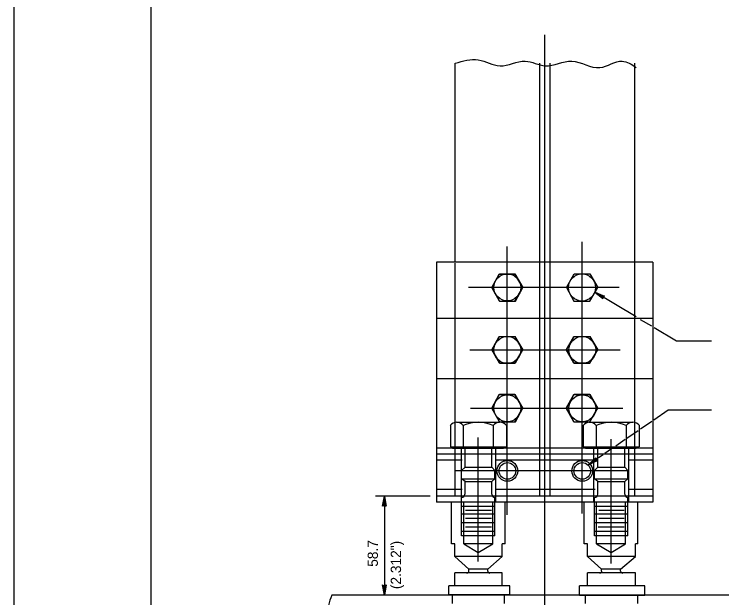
# Model space of a CAD drawing. Extents: x 637580 to 641008, y 294594 to 295782.
# Drawn here: x 637580.3 to 637787.5, y 294775.6 to 294946.5 of the extents above; entities that cross this region are included whole.
import ezdxf

# ---------------------------------------------------------------- set-up
doc = ezdxf.new("R2010")
doc.units = 0
for name, color, linetype in [('1', 7, 'Continuous'), ('2', 7, 'Continuous'), ('3', 7, 'Continuous'), ('PLT-BNDY', 7, 'Continuous')]:
    doc.layers.add(name, color=color, linetype=linetype)

# ---------------------------------------------------------------- blocks, each defined once
blk = doc.blocks.new('RARROW')
at = {"layer": '3'}
blk.add_lwpolyline([(-2.2695, 0.285), (-2.184875, 0.12075), (0, 0), (-2.2695, 0.285), (-2.38575, 0.384625), (0, 0), (-2.183125, -0.108), (-2.262875, -0.2705), (0, 0), (-2.38575, -0.379125), (-2.262875, -0.2705)], dxfattribs=at)

msp = doc.modelspace()

# ---------------------------------------------------------------- linework, layer by layer
at = {"layer": '1'}
msp.add_line((637620.31, 295172.63), (637620.31, 294608.63), dxfattribs=at)
at = {"layer": '2'}
for p, q in [((637735.69, 294688.38), (637735.69, 294940.5)), ((637709.44, 294873.88), (637709.44, 294932.13)), ((637734.19, 294805.38), (637734.19, 294932.13)), ((637737.19, 294805.38), (637737.19, 294932.13)), ((637762.06, 294873.63), (637762.06, 294932.13)), ((637746.56, 294800.25), (637746.56, 294879.88)), ((637724.69, 294799.88), (637724.69, 294878.5)), ((637767.31, 294873.88), (637703.94, 294873.88)), ((637703.94, 294873.88), (637703.94, 294805.38)), ((637709.44, 294805.38), (637709.44, 294873.63)), ((637762.06, 294857.96), (637762.06, 294873.63)), ((637767.31, 294873.88), (637767.31, 294805.38)), ((637720.19, 294866.5), (637722.44, 294870.5)), ((637720.19, 294866.5), (637722.31, 294870.38)), ((637722.31, 294870.38), (637726.94, 294870.38)), ((637722.44, 294870.5), (637726.94, 294870.5)), ((637726.94, 294870.5), (637729.19, 294866.5)), ((637729.19, 294866.5), (637726.94, 294870.38)), ((637742.06, 294866.5), (637744.31, 294870.5)), ((637744.31, 294870.5), (637748.81, 294870.5)), ((637748.81, 294870.5), (637751.19, 294866.5)), ((637757.44, 294866.5), (637713.31, 294866.5)), ((637720.19, 294866.5), (637722.44, 294862.5)), ((637722.44, 294862.5), (637720.19, 294866.5)), ((637724.69, 294866.5), (637724.69, 294866.5)), ((637724.69, 294866.5), (637724.69, 294866.5)), ((637724.69, 294866.5), (637724.69, 294866.5)), ((637726.94, 294862.5), (637729.19, 294866.5)), ((637727.06, 294862.5), (637729.19, 294866.5)), ((637742.06, 294866.5), (637744.19, 294862.5)), ((637746.56, 294866.5), (637746.56, 294866.5)), ((637746.56, 294866.5), (637746.56, 294866.5)), ((637746.56, 294866.5), (637746.56, 294866.5)), ((637748.81, 294862.5), (637751.19, 294866.5)), ((637748.81, 294862.5), (637751.19, 294866.5)), ((637762.39, 294857.83), (637750.33, 294865.06)), ((637722.44, 294862.5), (637727.06, 294862.5)), ((637722.44, 294862.5), (637726.94, 294862.5)), ((637744.19, 294862.5), (637748.81, 294862.5)), ((637767.31, 294857.38), (637703.94, 294857.38)), ((637762.06, 294805.38), (637762.06, 294857.89)), ((637766.96, 294855.09), (637763.72, 294857.03)), ((637774.19, 294850.75), (637767.71, 294854.64)), ((637720.19, 294848.25), (637722.44, 294852.13)), ((637720.19, 294848.25), (637722.31, 294852.13)), ((637722.31, 294852.13), (637726.94, 294852.13)), ((637722.44, 294852.13), (637726.94, 294852.13)), ((637726.94, 294852.13), (637729.19, 294848.25)), ((637729.19, 294848.25), (637726.94, 294852.13)), ((637741.94, 294848.25), (637744.19, 294852.13)), ((637742.06, 294848.25), (637744.31, 294852.13)), ((637744.19, 294852.13), (637748.81, 294852.13)), ((637744.31, 294852.13), (637748.81, 294852.13)), ((637748.81, 294852.13), (637751.19, 294848.25)), ((637751.19, 294848.25), (637748.81, 294852.13)), ((637784.46, 294850.75), (637774.19, 294850.75)), ((637757.69, 294848.13), (637713.69, 294848.13)), ((637720.19, 294848.25), (637722.44, 294844.38)), ((637722.44, 294844.25), (637720.19, 294848.25)), ((637724.69, 294848.13), (637724.69, 294848.13)), ((637724.69, 294848.13), (637724.69, 294848.13)), ((637724.69, 294848.13), (637724.69, 294848.13)), ((637726.94, 294844.25), (637729.19, 294848.25)), ((637727.06, 294844.38), (637729.19, 294848.25)), ((637744.19, 294844.25), (637741.94, 294848.25)), ((637742.06, 294848.25), (637744.19, 294844.38)), ((637746.56, 294848.13), (637746.56, 294848.13)), ((637746.56, 294848.13), (637746.56, 294848.13)), ((637746.56, 294848.13), (637746.56, 294848.13)), ((637748.81, 294844.38), (637751.19, 294848.25)), ((637748.81, 294844.25), (637751.19, 294848.25)), ((637722.44, 294844.38), (637727.06, 294844.38)), ((637722.44, 294844.25), (637726.94, 294844.25)), ((637744.19, 294844.38), (637748.81, 294844.38)), ((637744.19, 294844.25), (637748.81, 294844.25)), ((637767.31, 294839.75), (637703.94, 294839.75)), ((637720.19, 294831), (637722.44, 294835.25)), ((637720.19, 294831.13), (637722.31, 294835.13)), ((637722.31, 294835.13), (637726.94, 294835.13)), ((637722.44, 294835.25), (637726.94, 294835.25)), ((637726.94, 294835.25), (637729.19, 294831.13)), ((637729.19, 294831.13), (637726.94, 294835.13)), ((637741.94, 294831.13), (637744.19, 294835.13)), ((637742.06, 294831), (637744.31, 294835.25)), ((637744.19, 294835.13), (637748.81, 294835.13)), ((637744.31, 294835.25), (637748.81, 294835.25)), ((637748.81, 294835.25), (637751.19, 294831.13)), ((637751.19, 294831.13), (637748.81, 294835.13)), ((637758.56, 294831), (637713.94, 294831)), ((637722.44, 294827.13), (637720.19, 294831.13)), ((637720.19, 294831), (637722.44, 294827.13)), ((637724.69, 294831), (637724.69, 294831)), ((637724.69, 294831), (637724.69, 294831)), ((637724.69, 294831), (637724.69, 294831)), ((637726.94, 294827.13), (637729.19, 294831.13)), ((637727.06, 294827.13), (637729.19, 294831.13)), ((637744.19, 294827.13), (637741.94, 294831.13)), ((637742.06, 294831), (637744.19, 294827.13)), ((637746.56, 294831), (637746.56, 294831)), ((637746.56, 294831), (637746.56, 294831)), ((637746.56, 294831), (637746.56, 294831)), ((637748.81, 294827.13), (637751.19, 294831.13)), ((637748.81, 294827.13), (637751.19, 294831.13)), ((637771.79, 294830.51), (637767.61, 294827.65)), ((637784.46, 294830.51), (637771.79, 294830.51)), ((637708.06, 294826.13), (637708.06, 294826.13)), ((637708.06, 294826.13), (637708.06, 294819.75)), ((637709.81, 294827), (637709.81, 294827)), ((637709.81, 294827), (637711.81, 294827)), ((637711.81, 294827), (637720.56, 294827)), ((637711.81, 294826.13), (637711.81, 294819.75)), ((637711.81, 294826.13), (637711.81, 294826.13)), ((637716.19, 294827), (637716.19, 294827)), ((637720.56, 294827), (637722.44, 294827)), ((637720.56, 294826.13), (637720.56, 294819.75)), ((637720.56, 294826.13), (637720.56, 294826.13)), ((637722.44, 294827.13), (637727.06, 294827.13)), ((637722.44, 294827.13), (637726.94, 294827.13)), ((637722.44, 294827), (637722.44, 294827)), ((637724.44, 294826.13), (637724.44, 294826.13)), ((637724.44, 294826.13), (637724.44, 294819.75)), ((637744.19, 294827.13), (637748.81, 294827.13)), ((637744.19, 294827.13), (637748.81, 294827.13)), ((637746.94, 294826.13), (637746.94, 294826.13)), ((637746.94, 294826.13), (637746.94, 294819.75)), ((637748.69, 294827), (637748.69, 294827)), ((637748.69, 294827), (637750.69, 294827)), ((637750.69, 294827), (637759.44, 294827)), ((637750.69, 294826.13), (637750.69, 294819.75)), ((637750.69, 294826.13), (637750.69, 294826.13)), ((637755.06, 294827), (637755.06, 294827)), ((637759.44, 294827), (637761.44, 294827)), ((637759.44, 294826.13), (637759.44, 294819.75)), ((637759.44, 294826.13), (637759.44, 294826.13)), ((637761.44, 294827), (637761.44, 294827)), ((637763.31, 294826.13), (637763.31, 294826.13)), ((637763.31, 294826.13), (637763.31, 294819.75)), ((637766.98, 294827.21), (637763.65, 294824.94)), ((637763, 294824.48), (637759.65, 294822.19)), ((637716.19, 294786.25), (637716.19, 294822.5)), ((637755.06, 294785.63), (637755.06, 294822)), ((637759.23, 294821.9), (637756.44, 294819.99)), ((637708.06, 294819.75), (637724.44, 294819.75)), ((637708.69, 294819.38), (637708.56, 294819.75)), ((637712.31, 294813.88), (637712.31, 294819.75)), ((637720.19, 294813.88), (637720.19, 294819.75)), ((637723.56, 294819.38), (637723.56, 294819.75)), ((637746.94, 294819.75), (637763.31, 294819.75)), ((637747.56, 294819.38), (637747.44, 294819.75)), ((637751.19, 294813.88), (637751.19, 294819.75)), ((637759.06, 294813.88), (637759.06, 294819.75)), ((637762.44, 294819.38), (637762.56, 294819.75)), ((637711.44, 294819.38), (637703.94, 294819.38)), ((637767.31, 294817.63), (637703.94, 294817.63)), ((637708.69, 294819.38), (637723.56, 294819.38)), ((637711.19, 294819.38), (637711.19, 294803.63)), ((637716.19, 294819.38), (637716.19, 294819.38)), ((637716.19, 294819.38), (637716.19, 294819.38)), ((637721.31, 294803.63), (637721.31, 294819.38)), ((637750.44, 294819.38), (637721.31, 294819.38)), ((637747.56, 294819.38), (637762.44, 294819.38)), ((637749.94, 294819.38), (637749.94, 294803.5)), ((637752.75, 294817.46), (637751.4, 294816.53)), ((637755.24, 294819.16), (637753.29, 294817.83)), ((637755.06, 294819.38), (637755.06, 294819.38)), ((637755.06, 294819.38), (637755.06, 294819.38)), ((637767.31, 294819.38), (637760.19, 294819.38)), ((637760.31, 294803.63), (637760.31, 294819.38)), ((637711.44, 294815.88), (637703.94, 294815.88)), ((637749.94, 294815.88), (637721.31, 294815.88)), ((637751.01, 294816.27), (637748.44, 294814.5)), ((637767.31, 294815.88), (637760.19, 294815.88)), ((637711.31, 294812.88), (637712.31, 294813.88)), ((637712.31, 294813.88), (637720.19, 294813.88)), ((637721.06, 294812.88), (637720.19, 294813.88)), ((637750.19, 294812.88), (637751.19, 294813.88)), ((637751.19, 294813.88), (637759.06, 294813.88)), ((637759.94, 294812.88), (637759.06, 294813.88)), ((637709.31, 294812.88), (637758.06, 294812.88)), ((637711.31, 294812.88), (637721.06, 294812.88)), ((637711.31, 294810.38), (637711.31, 294812.88)), ((637716.19, 294812.88), (637716.19, 294812.88)), ((637721.06, 294810.38), (637721.06, 294812.88)), ((637724.69, 294812.88), (637724.69, 294812.88)), ((637746.56, 294812.88), (637746.56, 294812.88)), ((637750.19, 294812.88), (637759.94, 294812.88)), ((637750.19, 294810.38), (637750.19, 294812.88)), ((637755.06, 294812.88), (637755.06, 294812.88)), ((637759.94, 294810.38), (637759.94, 294812.88)), ((637711.31, 294810.38), (637721.06, 294810.38)), ((637712.31, 294809.63), (637711.31, 294810.38)), ((637712.31, 294805.88), (637712.31, 294809.63)), ((637712.31, 294809.63), (637720.19, 294809.63)), ((637720.19, 294809.63), (637721.06, 294810.38)), ((637720.19, 294805.88), (637720.19, 294809.63)), ((637750.19, 294810.38), (637759.94, 294810.38)), ((637751.19, 294809.63), (637750.19, 294810.38)), ((637751.19, 294805.88), (637751.19, 294809.63)), ((637751.19, 294809.63), (637759.06, 294809.63)), ((637759.06, 294809.63), (637759.94, 294810.38)), ((637759.06, 294805.88), (637759.06, 294809.63)), ((637711.44, 294807.25), (637703.94, 294807.25)), ((637750.44, 294807.25), (637721.31, 294807.25)), ((637767.31, 294807.25), (637760.19, 294807.25)), ((637702.06, 294805.38), (637686.06, 294805.38)), ((637688.69, 294805.38), (637688.69, 294776.38)), ((637703.94, 294805.38), (637703.94, 294803.63)), ((637767.31, 294805.38), (637703.94, 294805.38)), ((637735.69, 294805.38), (637735.69, 294805.38)), ((637767.31, 294805.38), (637767.31, 294803.63)), ((637767.31, 294803.63), (637703.94, 294803.63)), ((637709.94, 294803.63), (637704.56, 294803.63)), ((637708.31, 294791.38), (637708.31, 294803.63)), ((637711.31, 294803.63), (637710.44, 294803.63)), ((637711.31, 294793.75), (637711.31, 294805)), ((637711.94, 294791.38), (637711.94, 294803.63)), ((637716.19, 294803.63), (637716.19, 294803.63)), ((637716.19, 294803.63), (637716.19, 294803.63)), ((637720.44, 294791.38), (637720.44, 294803.63)), ((637721.06, 294793.75), (637721.06, 294805)), ((637724.06, 294791.38), (637724.06, 294803.63)), ((637735.69, 294803.63), (637735.69, 294803.63)), ((637735.69, 294803.63), (637735.69, 294803.63)), ((637747.19, 294791.38), (637747.19, 294803.63)), ((637750.19, 294793.75), (637750.19, 294805)), ((637750.81, 294791.38), (637750.81, 294803.63)), ((637755.06, 294803.63), (637755.06, 294803.63)), ((637755.06, 294803.63), (637755.06, 294803.63)), ((637759.31, 294791.38), (637759.31, 294803.63)), ((637759.94, 294793.75), (637759.94, 294805)), ((637762.94, 294791.38), (637762.94, 294803.63)), ((637711.31, 294802.38), (637721.06, 294802.38)), ((637712.44, 294801.25), (637720.06, 294801.25)), ((637750.19, 294802.38), (637759.94, 294802.38)), ((637751.44, 294801.25), (637758.94, 294801.25)), ((637711.31, 294800.13), (637721.06, 294800.13)), ((637712.44, 294798.88), (637720.06, 294798.88)), ((637750.19, 294800.13), (637759.94, 294800.13)), ((637751.44, 294798.88), (637758.94, 294798.88)), ((637711.31, 294797.63), (637721.06, 294797.63)), ((637750.19, 294797.63), (637759.94, 294797.63)), ((637711.31, 294795.13), (637721.06, 294795.13)), ((637712.44, 294796.38), (637720.06, 294796.38)), ((637716.19, 294795.13), (637716.19, 294795.13)), ((637750.19, 294795.13), (637759.94, 294795.13)), ((637751.31, 294796.38), (637758.94, 294796.38)), ((637755.06, 294795.13), (637755.06, 294795.13)), ((637721.06, 294793.75), (637711.31, 294793.75)), ((637759.94, 294793.75), (637750.19, 294793.75)), ((637709.31, 294791.38), (637708.31, 294791.38)), ((637709.31, 294787.63), (637709.31, 294791.38)), ((637720.44, 294791.38), (637711.94, 294791.38)), ((637711.94, 294791.38), (637716.19, 294788.88)), ((637716.19, 294788.88), (637720.44, 294791.38)), ((637723.19, 294787.63), (637723.19, 294791.38)), ((637724.06, 294791.38), (637723.19, 294791.38)), ((637748.19, 294791.38), (637747.19, 294791.38)), ((637748.19, 294787.63), (637748.19, 294791.38)), ((637759.31, 294791.38), (637750.81, 294791.38)), ((637750.81, 294791.38), (637755.06, 294788.88)), ((637755.06, 294788.88), (637759.31, 294791.38)), ((637762.19, 294787.63), (637762.19, 294791.38)), ((637762.94, 294791.38), (637762.19, 294791.38)), ((637716.19, 294788.88), (637716.19, 294788.88)), ((637755.06, 294788.88), (637755.06, 294788.88)), ((637713.44, 294784), (637709.31, 294787.63)), ((637723.19, 294787.63), (637709.31, 294787.63)), ((637718.94, 294784), (637723.19, 294787.63)), ((637752.31, 294784), (637748.19, 294787.63)), ((637762.19, 294787.63), (637748.19, 294787.63)), ((637757.81, 294784), (637762.19, 294787.63)), ((637709.31, 294779.13), (637709.31, 294782.88)), ((637723.19, 294782.88), (637709.31, 294782.88)), ((637713.44, 294783.38), (637713.44, 294784)), ((637718.94, 294784), (637713.44, 294784)), ((637718.94, 294783.38), (637718.94, 294784)), ((637723.19, 294779.13), (637723.19, 294782.88)), ((637748.19, 294779.13), (637748.19, 294782.88)), ((637762.19, 294782.88), (637748.19, 294782.88)), ((637752.31, 294783.38), (637752.31, 294784)), ((637757.81, 294784), (637752.31, 294784)), ((637757.81, 294783.38), (637757.81, 294784)), ((637762.19, 294779.13), (637762.19, 294782.88)), ((637725.44, 294779.13), (637707.56, 294779.13)), ((637707.56, 294776.5), (637707.56, 294779.13)), ((637716.19, 294779.13), (637716.19, 294779.13)), ((637725.44, 294776.5), (637725.44, 294779.13)), ((637764.94, 294779.13), (637745.81, 294779.13)), ((637745.81, 294776.38), (637745.81, 294779.13)), ((637755.06, 294779.13), (637755.06, 294779.13)), ((637764.94, 294776.38), (637764.94, 294779.13)), ((637794.44, 294776.38), (637673.31, 294776.38)), ((637707.56, 294776.5), (637725.44, 294776.5)), ((637708.69, 294773.88), (637708.69, 294776.5)), ((637723.81, 294776.5), (637723.81, 294773.88)), ((637745.81, 294776.38), (637764.94, 294776.38)), ((637747.56, 294773.88), (637747.56, 294776.38)), ((637762.81, 294776.38), (637762.81, 294773.88))]:
    msp.add_line(p, q, dxfattribs=at)
for centre, major_axis in [((637724.71, 294866.49), (0, 3.97)), ((637724.71, 294866.49), (0, -3.97)), ((637746.56, 294866.47), (0, 3.97)), ((637724.71, 294848.17), (0, 3.97)), ((637724.71, 294848.17), (0, -3.97)), ((637746.63, 294848.17), (0, 3.97)), ((637746.63, 294848.17), (0, -3.97)), ((637724.71, 294831.07), (0, 3.97)), ((637724.71, 294831.07), (0, -3.97)), ((637746.63, 294831.07), (0, 3.97)), ((637746.63, 294831.07), (0, -3.97)), ((637724.71, 294812.74), (0, 3.05)), ((637746.63, 294812.74), (0, 3.05)), ((637724.71, 294812.74), (0, 2.44)), ((637746.63, 294812.74), (0, 2.44))]:
    msp.add_ellipse(centre, major_axis=major_axis, ratio=0.996388, dxfattribs=at)
for centre, major_axis, start_param, end_param in [((637709.89, 294824.58), (0, -2.39), 2.218404, 4.064781), ((637716.18, 294816.23), (0, -10.74), 2.718335, 3.56485), ((637722.5, 294824.53), (0, -2.44), 2.228521, 4.054665), ((637748.82, 294824.58), (0, -2.39), 2.218404, 4.064781), ((637755.11, 294816.23), (0, -10.74), 2.718335, 3.56485), ((637761.43, 294824.53), (0, -2.44), 2.228521, 4.054665), ((637711.34, 294805.9), (0, 0.914), 3.141593, 4.712389), ((637721.07, 294805.9), (0, -0.914), 4.712389, 6.283185), ((637750.27, 294805.9), (0, 0.914), 3.141593, 4.712389), ((637760, 294805.9), (0, -0.914), 4.712389, 6.283185), ((637712.86, 294783.42), (0, 0.61), 3.141593, 4.712389), ((637719.55, 294783.42), (0, -0.61), 4.712389, 6.283185), ((637751.79, 294783.42), (0, 0.61), 3.141593, 4.712389), ((637758.48, 294783.42), (0, -0.61), 4.712389, 6.283185)]:
    msp.add_ellipse(centre, major_axis=major_axis, ratio=0.996388, start_param=start_param, end_param=end_param, dxfattribs=at)
for points in [[(637709.44, 294932.13), (637716.19, 294933.13), (637722.56, 294931.38), (637729.94, 294932.75), (637735.81, 294931.38), (637743.56, 294932.75), (637751.81, 294930.88), (637758.31, 294932.75), (637762.44, 294930.88)], [(637673.31, 294776.38), (637671.94, 294770.25), (637674.06, 294761.75), (637672.31, 294752.38), (637674.06, 294742.13), (637671.94, 294731.38), (637673.69, 294719.75), (637671.56, 294711.13), (637674.06, 294704.88), (637672.81, 294698.13)]]:
    msp.add_spline(points, degree=3, dxfattribs=at)
at = {"layer": 'PLT-BNDY'}
msp.add_lwpolyline([(637580.31, 295187.63), (638421.31, 295187.63), (638421.31, 294593.63), (637580.31, 294593.63)], close=True, dxfattribs=at)

# ---------------------------------------------------------------- block references
at = {"layer": '2'}
for p, xscale, yscale, rotation in [((637750.33, 294865.06), 1.2574347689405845, 1.3092961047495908, 149.40575640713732), ((637748.44, 294814.5), 1.2574347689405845, 1.3092961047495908, -145.39273517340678), ((637688.69, 294805.38), 1.2574347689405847, 1.3092961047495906, 89.99999999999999), ((637688.69, 294776.38), 1.2574347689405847, 1.3092961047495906, -90.00000000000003)]:
    msp.add_blockref('RARROW', p, dxfattribs=dict(at, xscale=xscale, yscale=yscale, rotation=rotation))

# ---------------------------------------------------------------- texts
at = {"layer": '1'}
for s, p in [('58.7 ', (637686.8, 294784.66)), ('(2.312")', (637693.58, 294778.12))]:
    msp.add_text(s, height=3, rotation=90, dxfattribs=at).set_placement(p)

doc.saveas('drawing.dxf')
